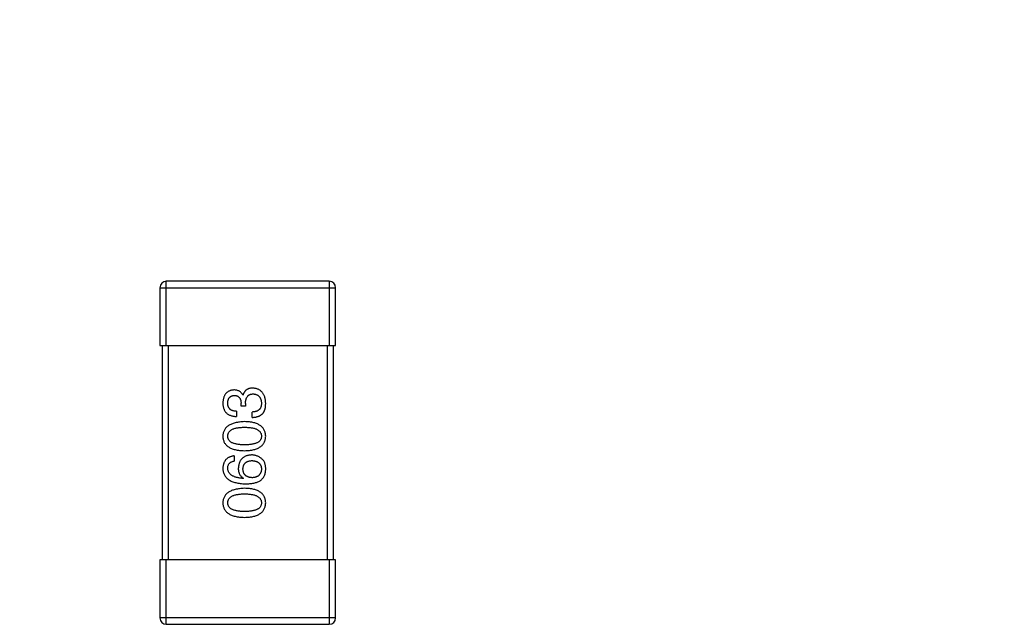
# Model space of a CAD drawing. Header units: millimetres. Extents: x 42 to 554, y 166 to 335.
# Tile 287 of 410: x 414.91 to 419.5, y 282.66 to 285.48. Entities that reach past the tile are written whole.
import ezdxf

# ---------------------------------------------------------------- set-up
doc = ezdxf.new("R2010")
doc.units = ezdxf.units.MM
doc.header["$LTSCALE"] = 30.734
doc.header["$PDMODE"] = 3
doc.header["$PDSIZE"] = 0.3125
doc.layers.get('0').update_dxf_attribs({"linetype": 'CONTINUOUS'})
doc.layers.get('Defpoints').update_dxf_attribs({"linetype": 'CONTINUOUS'})
doc.layers.add('Dim', color=6, linetype='CONTINUOUS', lineweight=13)
doc.styles.get("Standard").update_dxf_attribs({"font": 'txt', "width": 0.8})
doc.dimstyles.new('ISO-25_WS', dxfattribs={"dimscale": 1.8, "dimtxt": 2.5, "dimasz": 1.5, "dimexe": 1.25, "dimexo": 0.625, "dimtad": 1, "dimdsep": 46, "dimtxsty": 'Standard', "dimcen": 2.5, "dimadec": 0, "dimazin": 0, "dimtfac": 1, "dimtmove": 0, "dimatfit": 3, "dimfxl": 1, "dimtolj": 1, "dimtzin": 0, "dimarcsym": 0})

# ---------------------------------------------------------------- blocks, each defined once
blk = doc.blocks.new('*D27')
at = {"layer": 'Defpoints', "color": 0}
for p in [(357.2417, 292.936), (357.2417, 282.7147), (513.2445, 282.7144)]:
    blk.add_point(p, dxfattribs=at)
at = {"layer": 'Dim', "color": 0, "lineweight": -2}
for p, q in [((357.2417, 283.8397), (357.2417, 295.186)), ((513.2445, 283.8394), (513.2445, 295.186)), ((510.5445, 292.936), (359.9417, 292.936))]:
    blk.add_line(p, q, dxfattribs=at)
at = {"layer": 'Dim', "color": 0}
for points in [[(359.9417, 293.386), (359.9417, 292.486), (357.2417, 292.936)], [(510.5445, 292.486), (510.5445, 293.386), (513.2445, 292.936)]]:
    blk.add_solid(points, dxfattribs=at)
at = {"layer": 'Dim', "color": 0, "insert": (435.2431, 296.311), "char_height": 4.5, "attachment_point": 5}
blk.add_mtext('\\A1;156', dxfattribs=at)

msp = doc.modelspace()

# ---------------------------------------------------------------- linework, layer by layer
at = {"linetype": 'Continuous'}
for p, q in [((415.594, 283.9552), (415.594, 284.2552)), ((416.354, 284.2552), (415.594, 284.2552)), ((416.354, 284.2552), (416.354, 283.9552)), ((415.564, 284.2252), (415.564, 283.9552)), ((415.564, 284.2252), (416.384, 284.2252)), ((416.384, 283.9552), (416.384, 284.2252)), ((415.564, 283.9552), (416.384, 283.9552)), ((415.574, 283.9552), (415.574, 282.9552)), ((415.604, 282.9552), (415.604, 283.9552)), ((416.344, 283.9552), (416.344, 282.9552)), ((416.374, 282.9552), (416.374, 283.9552)), ((415.9507, 283.7243), (415.9518, 283.7243)), ((415.9223, 283.6489), (415.9223, 283.6249)), ((415.943, 283.6729), (415.943, 283.6861)), ((415.9638, 283.6729), (415.943, 283.6729)), ((415.9638, 283.685), (415.9638, 283.6729)), ((415.9944, 283.6205), (415.9944, 283.6456)), ((415.9102, 283.4408), (415.9102, 283.4167)), ((415.954, 283.3369), (415.9529, 283.3358)), ((415.564, 282.9552), (415.564, 282.6852)), ((416.384, 282.9552), (415.564, 282.9552)), ((415.594, 282.6552), (415.594, 282.9552)), ((416.354, 282.9552), (416.354, 282.6552)), ((416.384, 282.6852), (416.384, 282.9552)), ((416.384, 282.6852), (415.564, 282.6852)), ((415.594, 282.6552), (416.354, 282.6552))]:
    msp.add_line(p, q, dxfattribs=at)
for centre, start, end in [((415.594, 284.2252), 90, 180), ((416.354, 284.2252), 0, 90), ((415.594, 282.6852), 180, 270), ((416.354, 282.6852), 270, 0)]:
    msp.add_arc(centre, 0.03, start, end, dxfattribs=at)
for points, knots in [([(415.9091, 283.7484), (415.9072, 283.7482), (415.9033, 283.7479), (415.8976, 283.7468), (415.8924, 283.7453), (415.8875, 283.7435), (415.883, 283.7412), (415.8788, 283.7384), (415.875, 283.7353), (415.8716, 283.7317), (415.8686, 283.7277), (415.8659, 283.7233), (415.8636, 283.7185), (415.8617, 283.7132), (415.8601, 283.7076), (415.859, 283.7015), (415.8581, 283.695), (415.8579, 283.6905), (415.8578, 283.6882)], [0, 0, 0, 0, 0.067521, 0.132139, 0.193339, 0.252064, 0.309083, 0.364848, 0.420021, 0.475612, 0.532002, 0.589602, 0.649896, 0.712634, 0.778603, 0.848416, 0.922155, 1, 1, 1, 1]), ([(415.9507, 283.7243), (415.9497, 283.7262), (415.9478, 283.7299), (415.9442, 283.7349), (415.9398, 283.7391), (415.9349, 283.7425), (415.9293, 283.7451), (415.9231, 283.747), (415.9163, 283.7482), (415.9116, 283.7483), (415.9091, 283.7484)], [0, 0, 0, 0, 0.125227, 0.244792, 0.361427, 0.478215, 0.59667, 0.722058, 0.856314, 1, 1, 1, 1]), ([(415.9966, 283.7571), (415.9951, 283.7571), (415.9924, 283.757), (415.9883, 283.7566), (415.9844, 283.756), (415.9807, 283.7551), (415.9772, 283.754), (415.9739, 283.7525), (415.9708, 283.7509), (415.9678, 283.749), (415.9651, 283.7468), (415.9626, 283.7443), (415.9603, 283.7416), (415.9582, 283.7387), (415.9563, 283.7354), (415.9545, 283.732), (415.953, 283.7282), (415.9522, 283.7256), (415.9518, 283.7243)], [0, 0, 0, 0, 0.071215, 0.138707, 0.20396, 0.266995, 0.327734, 0.387609, 0.445602, 0.503345, 0.561136, 0.618597, 0.677672, 0.738255, 0.799989, 0.863961, 0.930555, 1, 1, 1, 1]), ([(416.0578, 283.6861), (416.0576, 283.6888), (416.0574, 283.6941), (416.0565, 283.7019), (416.0551, 283.7091), (416.0532, 283.7158), (416.051, 283.7221), (416.0483, 283.7278), (416.0451, 283.733), (416.0415, 283.7378), (416.0374, 283.742), (416.0329, 283.7457), (416.0279, 283.7489), (416.0225, 283.7515), (416.0167, 283.7537), (416.0104, 283.7554), (416.0036, 283.7566), (415.999, 283.7569), (415.9966, 283.7571)], [0, 0, 0, 0, 0.078078, 0.151942, 0.221594, 0.28726, 0.350176, 0.409768, 0.467648, 0.523784, 0.578904, 0.634014, 0.689819, 0.746826, 0.805875, 0.867063, 0.931764, 1, 1, 1, 1]), ([(415.8807, 283.6871), (415.8808, 283.6885), (415.8809, 283.6912), (415.8814, 283.6951), (415.8821, 283.6987), (415.883, 283.7021), (415.8841, 283.7052), (415.8855, 283.7081), (415.8871, 283.7107), (415.8889, 283.7131), (415.8909, 283.7153), (415.8932, 283.7171), (415.8956, 283.7188), (415.8984, 283.7202), (415.9013, 283.7213), (415.9044, 283.7222), (415.9078, 283.7229), (415.9101, 283.7231), (415.9113, 283.7232)], [0, 0, 0, 0, 0.078051, 0.151197, 0.220412, 0.286742, 0.34933, 0.409464, 0.467368, 0.52298, 0.578639, 0.633998, 0.690142, 0.746855, 0.805868, 0.867776, 0.932345, 1, 1, 1, 1]), ([(415.9113, 283.7232), (415.9126, 283.7231), (415.915, 283.723), (415.9185, 283.7225), (415.9217, 283.7217), (415.9248, 283.7206), (415.9276, 283.7192), (415.9301, 283.7175), (415.9325, 283.7156), (415.9346, 283.7134), (415.9365, 283.7109), (415.9381, 283.7082), (415.9395, 283.7052), (415.9407, 283.7019), (415.9416, 283.6983), (415.9423, 283.6945), (415.9428, 283.6903), (415.943, 283.6875), (415.943, 283.6861)], [0, 0, 0, 0, 0.067741, 0.131599, 0.192143, 0.249977, 0.306453, 0.361639, 0.416449, 0.471489, 0.527582, 0.584873, 0.644974, 0.70814, 0.77492, 0.845909, 0.920585, 1, 1, 1, 1]), ([(415.9638, 283.685), (415.9638, 283.6868), (415.9638, 283.6903), (415.9643, 283.6954), (415.9649, 283.7001), (415.966, 283.7045), (415.9672, 283.7085), (415.9687, 283.7123), (415.9706, 283.7156), (415.9727, 283.7186), (415.9751, 283.7212), (415.9778, 283.7235), (415.9808, 283.7255), (415.9841, 283.7271), (415.9876, 283.7283), (415.9914, 283.7292), (415.9956, 283.7297), (415.9984, 283.7297), (415.9999, 283.7298)], [0, 0, 0, 0, 0.082495, 0.159728, 0.232496, 0.300725, 0.365163, 0.425859, 0.483728, 0.538892, 0.592921, 0.646195, 0.699968, 0.754746, 0.811387, 0.870806, 0.933482, 1, 1, 1, 1]), ([(415.9999, 283.7298), (416.0013, 283.7297), (416.0042, 283.7295), (416.0083, 283.7287), (416.0122, 283.7277), (416.0157, 283.7264), (416.0191, 283.7247), (416.0222, 283.7229), (416.0249, 283.7206), (416.0275, 283.7181), (416.0298, 283.7152), (416.0318, 283.7121), (416.0335, 283.7087), (416.035, 283.7049), (416.0361, 283.7009), (416.0371, 283.6966), (416.0378, 283.692), (416.038, 283.6888), (416.0381, 283.6871)], [0, 0, 0, 0, 0.068514, 0.133941, 0.195994, 0.255362, 0.312994, 0.369441, 0.424687, 0.480522, 0.537148, 0.594801, 0.654411, 0.716817, 0.781981, 0.850498, 0.923306, 1, 1, 1, 1]), ([(415.8578, 283.6882), (415.8579, 283.6857), (415.858, 283.6808), (415.8589, 283.6738), (415.8602, 283.6671), (415.8621, 283.661), (415.8644, 283.6553), (415.8672, 283.6501), (415.8705, 283.6454), (415.8744, 283.6412), (415.8787, 283.6374), (415.8835, 283.6342), (415.8888, 283.6314), (415.8945, 283.6291), (415.9008, 283.6273), (415.9075, 283.626), (415.9147, 283.6251), (415.9197, 283.6249), (415.9223, 283.6249)], [0, 0, 0, 0, 0.073232, 0.142595, 0.207997, 0.270074, 0.329156, 0.386529, 0.441846, 0.496976, 0.551877, 0.607941, 0.665637, 0.725446, 0.788542, 0.855101, 0.925196, 1, 1, 1, 1]), ([(415.9223, 283.6489), (415.9206, 283.649), (415.9173, 283.6491), (415.9126, 283.6497), (415.9082, 283.6505), (415.9041, 283.6516), (415.9004, 283.653), (415.897, 283.6547), (415.8938, 283.6567), (415.8911, 283.6589), (415.8886, 283.6615), (415.8865, 283.6643), (415.8847, 283.6674), (415.8832, 283.6709), (415.8821, 283.6745), (415.8813, 283.6785), (415.8808, 283.6827), (415.8808, 283.6856), (415.8807, 283.6871)], [0, 0, 0, 0, 0.078134, 0.15164, 0.221358, 0.286689, 0.348614, 0.407697, 0.464247, 0.520153, 0.574432, 0.629291, 0.684538, 0.742032, 0.801329, 0.863637, 0.930123, 1, 1, 1, 1]), ([(416.0381, 283.6871), (416.0381, 283.6855), (416.038, 283.6823), (416.0375, 283.6777), (416.0366, 283.6734), (416.0354, 283.6694), (416.0339, 283.6657), (416.032, 283.6623), (416.0298, 283.6593), (416.0272, 283.6565), (416.0243, 283.654), (416.021, 283.6519), (416.0174, 283.6501), (416.0135, 283.6485), (416.0092, 283.6473), (416.0045, 283.6465), (415.9996, 283.6458), (415.9962, 283.6457), (415.9944, 283.6456)], [0, 0, 0, 0, 0.071272, 0.13882, 0.201858, 0.262757, 0.320043, 0.376709, 0.431462, 0.486034, 0.541209, 0.597703, 0.65589, 0.717768, 0.782056, 0.850407, 0.92277, 1, 1, 1, 1]), ([(415.9944, 283.6205), (415.9962, 283.6205), (415.9997, 283.6207), (416.0048, 283.6211), (416.0096, 283.6218), (416.0143, 283.6227), (416.0187, 283.6238), (416.0228, 283.6251), (416.0268, 283.6266), (416.0304, 283.6284), (416.0339, 283.6303), (416.0371, 283.6324), (416.0401, 283.6348), (416.0428, 283.6374), (416.0453, 283.6402), (416.0475, 283.6433), (416.0496, 283.6465), (416.0507, 283.6488), (416.0512, 283.65)], [0, 0, 0, 0, 0.078937, 0.154495, 0.226898, 0.296844, 0.363348, 0.427781, 0.48946, 0.549586, 0.607902, 0.664733, 0.720805, 0.776157, 0.831175, 0.886736, 0.943094, 1, 1, 1, 1]), ([(416.0512, 283.65), (416.0517, 283.6511), (416.0528, 283.6535), (416.0542, 283.6572), (416.0553, 283.6613), (416.0562, 283.6657), (416.0569, 283.6703), (416.0574, 283.6753), (416.0577, 283.6806), (416.0577, 283.6842), (416.0578, 283.6861)], [0, 0, 0, 0, 0.101955, 0.208983, 0.322698, 0.44339, 0.570851, 0.70629, 0.84885, 1, 1, 1, 1]), ([(415.9594, 283.6006), (415.9554, 283.6004), (415.9476, 283.6), (415.9363, 283.5989), (415.9257, 283.5973), (415.9159, 283.5953), (415.9069, 283.5927), (415.8986, 283.5897), (415.8911, 283.5862), (415.8843, 283.5822), (415.8783, 283.5777), (415.873, 283.5727), (415.8685, 283.5672), (415.8648, 283.5613), (415.8619, 283.5548), (415.8597, 283.5479), (415.8582, 283.5405), (415.8579, 283.5354), (415.8578, 283.5328)], [0, 0, 0, 0, 0.088475, 0.171606, 0.249595, 0.322626, 0.391327, 0.455765, 0.516374, 0.573675, 0.628522, 0.681161, 0.732559, 0.783563, 0.83504, 0.887639, 0.942585, 1, 1, 1, 1]), ([(415.8807, 283.5328), (415.8808, 283.5345), (415.8809, 283.5378), (415.8818, 283.5425), (415.8834, 283.547), (415.8855, 283.5511), (415.8884, 283.5548), (415.8918, 283.5583), (415.8958, 283.5613), (415.9005, 283.5641), (415.9057, 283.5665), (415.9116, 283.5686), (415.9181, 283.5704), (415.9251, 283.5719), (415.9328, 283.573), (415.9412, 283.5738), (415.9501, 283.5743), (415.9562, 283.5743), (415.9594, 283.5743)], [0, 0, 0, 0, 0.050604, 0.098688, 0.145699, 0.191791, 0.238625, 0.286717, 0.337546, 0.391814, 0.449755, 0.512106, 0.579685, 0.652048, 0.730262, 0.814146, 0.904281, 1, 1, 1, 1]), ([(416.0578, 283.5328), (416.0577, 283.5355), (416.0574, 283.5406), (416.0562, 283.5481), (416.0541, 283.5551), (416.0514, 283.5617), (416.0478, 283.5677), (416.0435, 283.5732), (416.0385, 283.5782), (416.0326, 283.5827), (416.0261, 283.5867), (416.0187, 283.5902), (416.0107, 283.5932), (416.0019, 283.5957), (415.9923, 283.5977), (415.982, 283.5991), (415.971, 283.6002), (415.9633, 283.6004), (415.9594, 283.6006)], [0, 0, 0, 0, 0.059134, 0.115603, 0.169236, 0.221572, 0.273254, 0.32474, 0.377319, 0.431815, 0.488555, 0.548609, 0.612242, 0.680182, 0.75251, 0.829782, 0.91231, 1, 1, 1, 1]), ([(415.9594, 283.5743), (415.9625, 283.5743), (415.9686, 283.5743), (415.9774, 283.5738), (415.9856, 283.573), (415.9933, 283.5718), (416.0003, 283.5704), (416.0067, 283.5686), (416.0126, 283.5666), (416.0178, 283.5641), (416.0225, 283.5613), (416.0265, 283.5582), (416.03, 283.5548), (416.0328, 283.551), (416.0351, 283.547), (416.0368, 283.5425), (416.0378, 283.5378), (416.038, 283.5345), (416.0381, 283.5328)], [0, 0, 0, 0, 0.094834, 0.184067, 0.267029, 0.344713, 0.417334, 0.484367, 0.546941, 0.604717, 0.65953, 0.710539, 0.759381, 0.806382, 0.853027, 0.900623, 0.949121, 1, 1, 1, 1]), ([(415.8578, 283.5328), (415.8579, 283.5302), (415.8581, 283.525), (415.8594, 283.5175), (415.8616, 283.5105), (415.8644, 283.5039), (415.8681, 283.4979), (415.8725, 283.4924), (415.8777, 283.4874), (415.8838, 283.4829), (415.8905, 283.4789), (415.8981, 283.4754), (415.9064, 283.4724), (415.9155, 283.47), (415.9254, 283.4679), (415.9361, 283.4665), (415.9475, 283.4654), (415.9554, 283.4652), (415.9594, 283.465)], [0, 0, 0, 0, 0.057911, 0.113262, 0.165956, 0.217443, 0.268511, 0.319665, 0.372, 0.426129, 0.483365, 0.543779, 0.607756, 0.676562, 0.749704, 0.827713, 0.911177, 1, 1, 1, 1]), ([(415.9594, 283.4924), (415.9562, 283.4924), (415.9501, 283.4925), (415.9412, 283.493), (415.9328, 283.4937), (415.9251, 283.4948), (415.9181, 283.4963), (415.9116, 283.4979), (415.9057, 283.5), (415.9005, 283.5024), (415.8958, 283.505), (415.8918, 283.508), (415.8884, 283.5114), (415.8855, 283.515), (415.8834, 283.519), (415.8818, 283.5233), (415.8809, 283.528), (415.8808, 283.5312), (415.8807, 283.5328)], [0, 0, 0, 0, 0.096452, 0.187278, 0.271765, 0.350519, 0.423437, 0.491321, 0.554011, 0.612224, 0.666281, 0.717003, 0.764884, 0.811423, 0.856783, 0.902993, 0.950236, 1, 1, 1, 1]), ([(415.9594, 283.465), (415.9633, 283.4652), (415.971, 283.4654), (415.982, 283.4665), (415.9923, 283.4679), (416.0019, 283.47), (416.0107, 283.4724), (416.0187, 283.4754), (416.0261, 283.4789), (416.0326, 283.4829), (416.0385, 283.4874), (416.0435, 283.4924), (416.0478, 283.4979), (416.0514, 283.5039), (416.0541, 283.5105), (416.0562, 283.5175), (416.0574, 283.525), (416.0577, 283.5302), (416.0578, 283.5328)], [0, 0, 0, 0, 0.087693, 0.170223, 0.247496, 0.319826, 0.387768, 0.451403, 0.511459, 0.568358, 0.622671, 0.675251, 0.726739, 0.778422, 0.830759, 0.884394, 0.940865, 1, 1, 1, 1]), ([(416.0381, 283.5328), (416.038, 283.5312), (416.0379, 283.528), (416.037, 283.5233), (416.0355, 283.519), (416.0332, 283.515), (416.0305, 283.5114), (416.0271, 283.508), (416.023, 283.505), (416.0183, 283.5024), (416.0131, 283.5), (416.0072, 283.4979), (416.0007, 283.4963), (415.9937, 283.4948), (415.986, 283.4937), (415.9777, 283.493), (415.9687, 283.4925), (415.9626, 283.4924), (415.9594, 283.4924)], [0, 0, 0, 0, 0.049766, 0.097012, 0.143225, 0.188786, 0.235079, 0.282962, 0.333687, 0.387747, 0.445963, 0.508657, 0.576545, 0.649868, 0.72822, 0.812712, 0.903543, 1, 1, 1, 1]), ([(415.9102, 283.4408), (415.9082, 283.4405), (415.9043, 283.44), (415.8987, 283.4387), (415.8934, 283.4372), (415.8885, 283.4352), (415.884, 283.4328), (415.8798, 283.4301), (415.8759, 283.4271), (415.8724, 283.4236), (415.8694, 283.4198), (415.8666, 283.4156), (415.8642, 283.411), (415.8622, 283.4061), (415.8605, 283.4008), (415.8592, 283.3951), (415.8583, 283.3891), (415.858, 283.385), (415.8578, 283.3828)], [0, 0, 0, 0, 0.06947, 0.136096, 0.199592, 0.260665, 0.319672, 0.377156, 0.433415, 0.489984, 0.546535, 0.604276, 0.663499, 0.725182, 0.788953, 0.855683, 0.926216, 1, 1, 1, 1]), ([(415.9922, 283.4451), (415.9899, 283.445), (415.9853, 283.4448), (415.9786, 283.4438), (415.9724, 283.4424), (415.9666, 283.4406), (415.9612, 283.4382), (415.9563, 283.4354), (415.9517, 283.4322), (415.9476, 283.4285), (415.9439, 283.4244), (415.9406, 283.4198), (415.9378, 283.4147), (415.9353, 283.4092), (415.9333, 283.4033), (415.9318, 283.3969), (415.9306, 283.39), (415.9301, 283.3853), (415.9299, 283.3828)], [0, 0, 0, 0, 0.071527, 0.139094, 0.20346, 0.264939, 0.323904, 0.381383, 0.437591, 0.493343, 0.549401, 0.606085, 0.664838, 0.725424, 0.788712, 0.855452, 0.925772, 1, 1, 1, 1]), ([(415.9518, 283.3796), (415.9518, 283.3811), (415.952, 283.384), (415.9526, 283.3882), (415.9535, 283.3922), (415.9547, 283.3959), (415.9562, 283.3994), (415.958, 283.4025), (415.9602, 283.4054), (415.9626, 283.408), (415.9654, 283.4103), (415.9685, 283.4124), (415.9719, 283.4142), (415.9756, 283.4157), (415.9796, 283.4169), (415.9839, 283.4179), (415.9885, 283.4186), (415.9917, 283.4188), (415.9933, 283.4189)], [0, 0, 0, 0, 0.069884, 0.136529, 0.199638, 0.259844, 0.317774, 0.374356, 0.430026, 0.485148, 0.5409, 0.597889, 0.657472, 0.718614, 0.783613, 0.85129, 0.923712, 1, 1, 1, 1]), ([(416.0414, 283.4255), (416.0396, 283.427), (416.0362, 283.4301), (416.0306, 283.4342), (416.0248, 283.4375), (416.0188, 283.4403), (416.0124, 283.4425), (416.0059, 283.444), (415.9991, 283.4449), (415.9945, 283.4451), (415.9922, 283.4451)], [0, 0, 0, 0, 0.129393, 0.255335, 0.378531, 0.500878, 0.622934, 0.746191, 0.87096, 1, 1, 1, 1]), ([(415.9933, 283.4189), (415.995, 283.4188), (415.9984, 283.4186), (416.0032, 283.4179), (416.0078, 283.417), (416.012, 283.4158), (416.016, 283.4143), (416.0195, 283.4126), (416.0229, 283.4106), (416.0258, 283.4083), (416.0285, 283.4058), (416.0309, 283.403), (416.0329, 283.3999), (416.0346, 283.3966), (416.036, 283.393), (416.037, 283.3891), (416.0377, 283.385), (416.038, 283.3821), (416.0381, 283.3807)], [0, 0, 0, 0, 0.078863, 0.153308, 0.223539, 0.289857, 0.35341, 0.413572, 0.471721, 0.528235, 0.584279, 0.638781, 0.69466, 0.751251, 0.809198, 0.869697, 0.933318, 1, 1, 1, 1]), ([(416.0578, 283.3763), (416.0578, 283.3791), (416.0579, 283.3845), (416.0573, 283.3923), (416.0562, 283.3995), (416.0544, 283.406), (416.052, 283.4119), (416.0491, 283.4171), (416.0456, 283.4217), (416.0428, 283.4242), (416.0414, 283.4255)], [0, 0, 0, 0, 0.156782, 0.301945, 0.436395, 0.561474, 0.678489, 0.78853, 0.894967, 1, 1, 1, 1]), ([(415.8578, 283.3828), (415.8579, 283.38), (415.8583, 283.3745), (415.8597, 283.3665), (415.862, 283.359), (415.8651, 283.3521), (415.8689, 283.3456), (415.8736, 283.3398), (415.8791, 283.3344), (415.8854, 283.3297), (415.8924, 283.3254), (415.9003, 283.3217), (415.909, 283.3185), (415.9184, 283.3159), (415.9286, 283.3137), (415.9396, 283.3122), (415.9514, 283.3111), (415.9596, 283.3108), (415.9638, 283.3107)], [0, 0, 0, 0, 0.058957, 0.115262, 0.16907, 0.221312, 0.273147, 0.324961, 0.377649, 0.432026, 0.488925, 0.549039, 0.612912, 0.680653, 0.753056, 0.830314, 0.912483, 1, 1, 1, 1]), ([(415.8807, 283.3828), (415.8808, 283.3851), (415.8809, 283.3894), (415.8824, 283.3956), (415.8847, 283.401), (415.888, 283.4057), (415.8922, 283.4096), (415.8974, 283.4128), (415.9035, 283.4152), (415.9079, 283.4162), (415.9102, 283.4167)], [0, 0, 0, 0, 0.136586, 0.261496, 0.378089, 0.490612, 0.605522, 0.725767, 0.8561, 1, 1, 1, 1]), ([(415.9529, 283.3358), (415.95, 283.336), (415.9445, 283.3364), (415.9366, 283.3375), (415.9292, 283.3387), (415.9222, 283.3403), (415.9159, 283.3422), (415.91, 283.3444), (415.9047, 283.3468), (415.8999, 283.3496), (415.8956, 283.3528), (415.8919, 283.3561), (415.8886, 283.3598), (415.886, 283.3639), (415.8838, 283.3682), (415.8823, 283.3728), (415.8811, 283.3777), (415.8809, 283.3811), (415.8807, 283.3828)], [0, 0, 0, 0, 0.089218, 0.173709, 0.252753, 0.326963, 0.397099, 0.462534, 0.524018, 0.582178, 0.637235, 0.689955, 0.741228, 0.791618, 0.841661, 0.892925, 0.945259, 1, 1, 1, 1]), ([(415.9299, 283.3828), (415.93, 283.3802), (415.9301, 283.3751), (415.9312, 283.3678), (415.9331, 283.3611), (415.9357, 283.3549), (415.9392, 283.3495), (415.9433, 283.3446), (415.9483, 283.3403), (415.952, 283.3381), (415.954, 283.3369)], [0, 0, 0, 0, 0.144617, 0.279572, 0.40596, 0.526097, 0.64389, 0.760003, 0.877724, 1, 1, 1, 1]), ([(415.9944, 283.3391), (415.9927, 283.3392), (415.9894, 283.3395), (415.9847, 283.3401), (415.9803, 283.3412), (415.9762, 283.3424), (415.9724, 283.3439), (415.9689, 283.3458), (415.9658, 283.3479), (415.9629, 283.3503), (415.9604, 283.353), (415.9582, 283.3559), (415.9563, 283.3592), (415.9548, 283.3627), (415.9535, 283.3665), (415.9526, 283.3706), (415.952, 283.375), (415.9518, 283.378), (415.9518, 283.3796)], [0, 0, 0, 0, 0.076072, 0.148369, 0.216753, 0.281358, 0.342792, 0.401604, 0.458929, 0.514444, 0.569818, 0.625343, 0.681554, 0.739608, 0.800134, 0.863477, 0.929547, 1, 1, 1, 1]), ([(416.0381, 283.3807), (416.038, 283.3791), (416.0379, 283.3759), (416.0372, 283.3715), (416.0363, 283.3672), (416.035, 283.3633), (416.0335, 283.3597), (416.0315, 283.3564), (416.0293, 283.3533), (416.0266, 283.3506), (416.0238, 283.3481), (416.0205, 283.3459), (416.017, 283.344), (416.0131, 283.3424), (416.0088, 283.3412), (416.0043, 283.3402), (415.9995, 283.3394), (415.9961, 283.3392), (415.9944, 283.3391)], [0, 0, 0, 0, 0.070403, 0.137196, 0.200053, 0.260887, 0.31876, 0.37535, 0.430743, 0.485927, 0.541678, 0.598832, 0.657726, 0.719441, 0.783504, 0.851852, 0.923533, 1, 1, 1, 1]), ([(416.0315, 283.3249), (416.0336, 283.3264), (416.0375, 283.3293), (416.0427, 283.3346), (416.0471, 283.3402), (416.0508, 283.3465), (416.0537, 283.3532), (416.0559, 283.3604), (416.0573, 283.3682), (416.0576, 283.3735), (416.0578, 283.3763)], [0, 0, 0, 0, 0.125033, 0.246266, 0.36603, 0.485265, 0.606781, 0.732144, 0.862551, 1, 1, 1, 1]), ([(415.9594, 283.2897), (415.9554, 283.2895), (415.9476, 283.2892), (415.9363, 283.288), (415.9257, 283.2864), (415.9159, 283.2844), (415.9069, 283.2819), (415.8986, 283.2788), (415.8911, 283.2753), (415.8843, 283.2713), (415.8783, 283.2668), (415.873, 283.2618), (415.8685, 283.2564), (415.8648, 283.2504), (415.8619, 283.244), (415.8597, 283.2371), (415.8582, 283.2297), (415.8579, 283.2245), (415.8578, 283.2219)], [0, 0, 0, 0, 0.088475, 0.171606, 0.249595, 0.322626, 0.391327, 0.455765, 0.516374, 0.573675, 0.628522, 0.681161, 0.732559, 0.783563, 0.83504, 0.887639, 0.942585, 1, 1, 1, 1]), ([(416.0578, 283.2219), (416.0577, 283.2246), (416.0574, 283.2298), (416.0562, 283.2373), (416.0541, 283.2443), (416.0514, 283.2508), (416.0478, 283.2568), (416.0435, 283.2624), (416.0385, 283.2674), (416.0326, 283.2719), (416.0261, 283.2758), (416.0187, 283.2793), (416.0107, 283.2823), (416.0019, 283.2848), (415.9923, 283.2868), (415.982, 283.2883), (415.971, 283.2893), (415.9633, 283.2896), (415.9594, 283.2897)], [0, 0, 0, 0, 0.059134, 0.115603, 0.169236, 0.221572, 0.273254, 0.32474, 0.377319, 0.431815, 0.488555, 0.548609, 0.612242, 0.680182, 0.75251, 0.829782, 0.91231, 1, 1, 1, 1]), ([(415.9638, 283.3107), (415.9673, 283.3107), (415.9742, 283.3108), (415.9842, 283.3115), (415.9936, 283.3126), (416.0024, 283.3142), (416.0106, 283.3161), (416.0182, 283.3185), (416.0252, 283.3214), (416.0295, 283.3238), (416.0315, 283.3249)], [0, 0, 0, 0, 0.151498, 0.29521, 0.430242, 0.557137, 0.677306, 0.790845, 0.898111, 1, 1, 1, 1]), ([(415.8807, 283.2219), (415.8808, 283.2236), (415.8809, 283.2269), (415.8818, 283.2317), (415.8834, 283.2361), (415.8855, 283.2402), (415.8884, 283.2439), (415.8918, 283.2474), (415.8958, 283.2505), (415.9005, 283.2533), (415.9057, 283.2557), (415.9116, 283.2578), (415.9181, 283.2595), (415.9251, 283.261), (415.9328, 283.2621), (415.9412, 283.2629), (415.9501, 283.2634), (415.9562, 283.2634), (415.9594, 283.2635)], [0, 0, 0, 0, 0.050604, 0.098688, 0.145699, 0.191791, 0.238625, 0.286717, 0.337546, 0.391814, 0.449755, 0.512106, 0.579685, 0.652048, 0.730262, 0.814146, 0.904281, 1, 1, 1, 1]), ([(415.9594, 283.2635), (415.9625, 283.2634), (415.9686, 283.2634), (415.9774, 283.2629), (415.9856, 283.2621), (415.9933, 283.261), (416.0003, 283.2595), (416.0067, 283.2578), (416.0126, 283.2557), (416.0178, 283.2532), (416.0225, 283.2505), (416.0265, 283.2474), (416.03, 283.244), (416.0328, 283.2402), (416.0351, 283.2361), (416.0368, 283.2317), (416.0378, 283.2269), (416.038, 283.2236), (416.0381, 283.2219)], [0, 0, 0, 0, 0.094834, 0.184067, 0.267029, 0.344713, 0.417334, 0.484367, 0.546941, 0.604717, 0.65953, 0.710539, 0.759381, 0.806382, 0.853027, 0.900623, 0.949121, 1, 1, 1, 1]), ([(415.8578, 283.2219), (415.8579, 283.2193), (415.8581, 283.2141), (415.8594, 283.2066), (415.8616, 283.1996), (415.8644, 283.1931), (415.8681, 283.187), (415.8725, 283.1815), (415.8777, 283.1765), (415.8838, 283.172), (415.8905, 283.168), (415.8981, 283.1646), (415.9064, 283.1616), (415.9155, 283.1591), (415.9254, 283.1571), (415.9361, 283.1556), (415.9475, 283.1546), (415.9554, 283.1543), (415.9594, 283.1542)], [0, 0, 0, 0, 0.057911, 0.113262, 0.165956, 0.217443, 0.268511, 0.319665, 0.372, 0.426129, 0.483365, 0.543779, 0.607756, 0.676562, 0.749704, 0.827713, 0.911177, 1, 1, 1, 1]), ([(415.9594, 283.1815), (415.9562, 283.1815), (415.9501, 283.1816), (415.9412, 283.1821), (415.9328, 283.1828), (415.9251, 283.1839), (415.9181, 283.1854), (415.9116, 283.187), (415.9057, 283.1891), (415.9005, 283.1915), (415.8958, 283.1941), (415.8918, 283.1971), (415.8884, 283.2005), (415.8855, 283.2042), (415.8834, 283.2082), (415.8818, 283.2125), (415.8809, 283.2171), (415.8808, 283.2203), (415.8807, 283.2219)], [0, 0, 0, 0, 0.096452, 0.187278, 0.271765, 0.350519, 0.423437, 0.491321, 0.554011, 0.612224, 0.666281, 0.717003, 0.764884, 0.811423, 0.856783, 0.902993, 0.950236, 1, 1, 1, 1]), ([(415.9594, 283.1542), (415.9633, 283.1543), (415.971, 283.1546), (415.982, 283.1556), (415.9923, 283.1571), (416.0019, 283.1591), (416.0107, 283.1616), (416.0187, 283.1646), (416.0261, 283.168), (416.0326, 283.1721), (416.0385, 283.1765), (416.0435, 283.1815), (416.0478, 283.1871), (416.0514, 283.1931), (416.0541, 283.1996), (416.0562, 283.2066), (416.0574, 283.2141), (416.0577, 283.2193), (416.0578, 283.2219)], [0, 0, 0, 0, 0.087693, 0.170223, 0.247496, 0.319826, 0.387768, 0.451403, 0.511459, 0.568358, 0.622671, 0.675251, 0.726739, 0.778422, 0.830759, 0.884394, 0.940865, 1, 1, 1, 1]), ([(416.0381, 283.2219), (416.038, 283.2203), (416.0379, 283.2171), (416.037, 283.2125), (416.0355, 283.2081), (416.0332, 283.2042), (416.0305, 283.2005), (416.0271, 283.1971), (416.023, 283.1941), (416.0183, 283.1915), (416.0131, 283.1891), (416.0072, 283.187), (416.0007, 283.1854), (415.9937, 283.1839), (415.986, 283.1828), (415.9777, 283.1821), (415.9687, 283.1816), (415.9626, 283.1815), (415.9594, 283.1815)], [0, 0, 0, 0, 0.049766, 0.097012, 0.143225, 0.188786, 0.235079, 0.282962, 0.333687, 0.387747, 0.445963, 0.508657, 0.576545, 0.649868, 0.72822, 0.812712, 0.903543, 1, 1, 1, 1])]:
    msp.add_open_spline(points, degree=3, knots=knots, dxfattribs=at)

# ---------------------------------------------------------------- dimensions: what is measured, and where the dimension line sits
at = {"layer": 'Dim'}
dim = msp.add_linear_dim(base=(357.2417, 292.936), p1=(513.2445, 282.7144), p2=(357.2417, 282.7147), dimstyle='ISO-25_WS', dxfattribs=at)
dim.commit()
dim.dimension.update_dxf_attribs({"geometry": '*D27', "text_midpoint": (435.2431, 296.311)})

doc.saveas('drawing.dxf')
